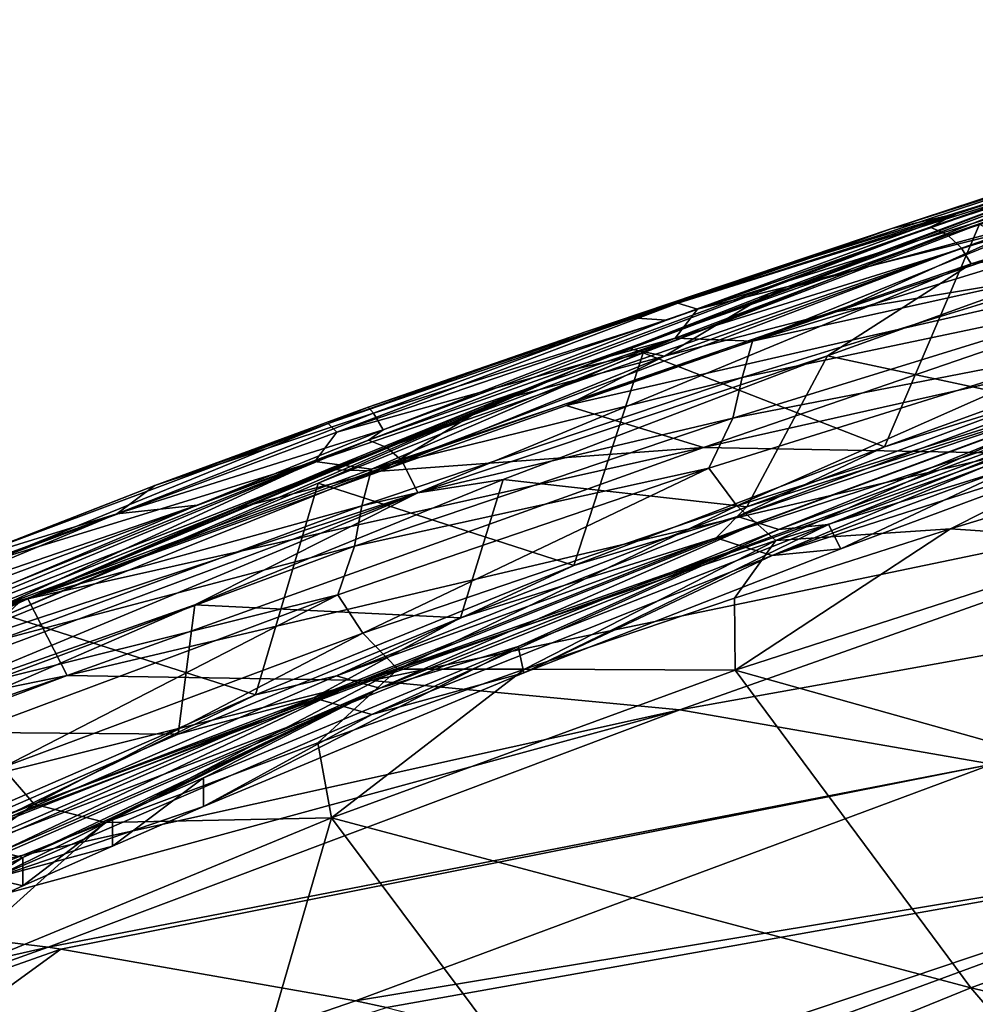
# Model space of a CAD drawing. Header units: metres. Extents: x -106 to 264, y -111 to 81.
# Tile 227 of 549: x 152.25 to 156.96, y 27.25 to 32.11. Entities that reach past the tile are written whole.
import ezdxf

# ---------------------------------------------------------------- set-up
doc = ezdxf.new("R2010")
doc.units = ezdxf.units.M
doc.layers.add('solid_20422013', color=7, linetype='CONTINUOUS')

msp = doc.modelspace()

# ---------------------------------------------------------------- linework, layer by layer
at = {"layer": 'solid_20422013'}
for points in [[(156.739899, 31.083593, 163.136307), (159.692581, 32.105343, 160.581009), (156.871704, 31.150442, 162.901123)], [(159.771683, 32.065952, 160.662903), (159.692581, 32.105343, 160.581009), (156.739899, 31.083593, 163.136307)], [(156.824722, 31.046013, 163.213181), (159.771683, 32.065952, 160.662903), (156.739899, 31.083593, 163.136307)], [(159.836548, 31.998951, 160.715714), (159.771683, 32.065952, 160.662903), (156.824722, 31.046013, 163.213181)], [(159.692581, 32.105343, 160.581009), (158.349716, 31.669413, 161.59668), (156.871704, 31.150442, 162.901123)], [(156.89386, 30.980371, 163.262161), (159.836548, 31.998951, 160.715714), (156.824722, 31.046013, 163.213181)], [(159.908783, 31.838015, 160.738983), (159.836548, 31.998951, 160.715714), (156.89386, 30.980371, 163.262161)], [(156.940491, 30.902657, 163.282135), (159.908783, 31.838015, 160.738983), (156.89386, 30.980371, 163.262161)], [(159.516556, 31.6057, 161.045425), (159.908783, 31.838015, 160.738983), (156.940491, 30.902657, 163.282135)], [(158.349716, 31.669413, 161.59668), (157.825912, 31.484528, 159.519867), (156.549759, 31.076069, 160.877869)], [(156.871704, 31.150442, 162.901123), (158.349716, 31.669413, 161.59668), (156.549759, 31.076069, 160.877869)], [(157.87677, 31.0425, 162.447083), (159.516556, 31.6057, 161.045425), (156.940491, 30.902657, 163.282135)], [(154.998169, 30.385683, 165.773514), (157.961075, 31.499214, 162.927887), (155.325455, 30.464458, 165.299515)], [(157.961075, 31.499214, 162.927887), (154.998169, 30.385683, 165.773514), (157.330597, 31.273533, 163.575912)], [(157.961075, 31.499214, 162.927887), (156.982361, 31.098005, 163.69371), (155.325455, 30.464458, 165.299515)], [(156.161987, 30.934883, 160.130478), (156.549759, 31.076069, 160.877869), (157.825912, 31.484528, 159.519867)], [(157.299698, 31.286486, 159.037933), (156.161987, 30.934883, 160.130478), (157.825912, 31.484528, 159.519867)], [(154.998169, 30.385683, 165.773514), (155.942551, 30.754076, 164.898865), (157.330597, 31.273533, 163.575912)], [(155.496201, 30.708265, 160.603119), (156.161987, 30.934883, 160.130478), (157.299698, 31.286486, 159.037933)], [(155.496201, 30.708265, 160.603119), (157.299698, 31.286486, 159.037933), (157.280319, 31.269218, 158.909485)], [(155.496201, 30.708265, 160.603119), (157.280319, 31.269218, 158.909485), (155.593918, 30.678743, 160.229797)], [(157.280319, 31.269218, 158.909485), (157.434128, 31.252188, 158.498154), (155.593918, 30.678743, 160.229797)], [(155.593918, 30.678743, 160.229797), (157.434128, 31.252188, 158.498154), (157.320816, 31.111679, 158.370193)], [(157.282928, 31.119394, 165.898193), (157.330597, 31.273533, 163.575912), (155.942551, 30.754076, 164.898865)], [(156.871704, 31.150442, 162.901123), (156.549759, 31.076069, 160.877869), (155.271072, 30.636311, 162.286652)], [(155.440369, 30.624577, 164.249268), (156.871704, 31.150442, 162.901123), (155.271072, 30.636311, 162.286652)], [(156.739899, 31.083593, 163.136307), (156.871704, 31.150442, 162.901123), (155.440369, 30.624577, 164.249268)], [(155.325455, 30.464458, 165.299515), (156.982361, 31.098005, 163.69371), (156.514145, 30.000925, 163.80246)], [(157.282928, 31.119394, 165.898193), (155.942551, 30.754076, 164.898865), (155.43132, 30.447678, 166.943939)], [(157.282928, 31.119394, 165.898193), (155.43132, 30.447678, 166.943939), (156.280457, 30.668053, 167.568268)], [(155.482712, 30.536301, 160.101715), (157.320816, 31.111679, 158.370193), (155.864487, 30.522205, 159.553604)], [(155.593918, 30.678743, 160.229797), (157.320816, 31.111679, 158.370193), (155.482712, 30.536301, 160.101715)], [(155.864487, 30.522205, 159.553604), (157.810577, 31.11834, 157.750992), (157.754715, 30.939581, 157.676315)], [(157.320816, 31.111679, 158.370193), (157.810577, 31.11834, 157.750992), (155.864487, 30.522205, 159.553604)], [(158.79216, 31.085442, 171.267365), (157.655243, 31.13814, 167.136185), (156.280457, 30.668053, 167.568268)], [(157.282928, 31.119394, 165.898193), (156.280457, 30.668053, 167.568268), (157.655243, 31.13814, 167.136185)], [(156.982361, 31.098005, 163.69371), (158.002304, 30.541559, 162.433228), (156.514145, 30.000925, 163.80246)], [(153.973083, 30.033117, 165.882614), (156.739899, 31.083593, 163.136307), (154.045639, 30.085085, 165.662674)], [(156.824722, 31.046013, 163.213181), (156.739899, 31.083593, 163.136307), (153.973083, 30.033117, 165.882614)], [(154.063293, 29.997475, 165.954132), (156.824722, 31.046013, 163.213181), (153.973083, 30.033117, 165.882614)], [(156.739899, 31.083593, 163.136307), (155.440369, 30.624577, 164.249268), (154.045639, 30.085085, 165.662674)], [(156.89386, 30.980371, 163.262161), (156.824722, 31.046013, 163.213181), (154.063293, 29.997475, 165.954132)], [(158.79216, 31.085442, 171.267365), (156.280457, 30.668053, 167.568268), (154.946533, 30.204651, 167.991592)], [(155.622238, 29.997211, 172.254303), (158.79216, 31.085442, 171.267365), (154.946533, 30.204651, 167.991592)], [(155.045761, 30.568899, 161.244446), (155.271072, 30.636311, 162.286652), (156.549759, 31.076069, 160.877869)], [(156.161987, 30.934883, 160.130478), (155.045761, 30.568899, 161.244446), (156.549759, 31.076069, 160.877869)], [(160.318604, 31.05151, 175.232803), (158.79216, 31.085442, 171.267365), (155.622238, 29.997211, 172.254303)], [(160.318604, 31.05151, 175.232803), (155.622238, 29.997211, 172.254303), (157.134598, 29.970619, 176.221878)], [(156.232895, 30.449492, 163.966187), (157.87677, 31.0425, 162.447083), (156.940491, 30.902657, 163.282135)], [(157.252838, 30.230333, 162.796951), (157.87677, 31.0425, 162.447083), (156.232895, 30.449492, 163.966187)], [(154.136566, 29.933338, 165.998917), (156.89386, 30.980371, 163.262161), (154.063293, 29.997475, 165.954132)], [(156.940491, 30.902657, 163.282135), (156.89386, 30.980371, 163.262161), (154.136566, 29.933338, 165.998917)], [(154.2164, 29.775091, 166.014557), (156.940491, 30.902657, 163.282135), (154.136566, 29.933338, 165.998917)], [(156.232895, 30.449492, 163.966187), (156.940491, 30.902657, 163.282135), (154.2164, 29.775091, 166.014557)], [(155.496201, 30.708265, 160.603119), (155.045761, 30.568899, 161.244446), (156.161987, 30.934883, 160.130478)], [(155.813721, 30.342594, 159.477249), (157.754715, 30.939581, 157.676315), (157.696106, 30.738617, 157.651321)], [(155.864487, 30.522205, 159.553604), (157.754715, 30.939581, 157.676315), (155.813721, 30.342594, 159.477249)], [(154.998169, 30.385683, 165.773514), (155.251083, 30.486139, 165.592255), (155.942551, 30.754076, 164.898865)], [(155.43132, 30.447678, 166.943939), (155.942551, 30.754076, 164.898865), (155.251083, 30.486139, 165.592255)], [(153.773224, 30.116423, 162.348587), (155.045761, 30.568899, 161.244446), (155.496201, 30.708265, 160.603119)], [(153.773224, 30.116423, 162.348587), (155.496201, 30.708265, 160.603119), (153.817474, 30.072887, 162.016068)], [(155.496201, 30.708265, 160.603119), (155.593918, 30.678743, 160.229797), (153.817474, 30.072887, 162.016068)], [(155.766815, 30.142303, 159.446335), (157.696106, 30.738617, 157.651321), (157.541107, 30.486408, 157.766357)], [(155.813721, 30.342594, 159.477249), (157.696106, 30.738617, 157.651321), (155.766815, 30.142303, 159.446335)], [(153.817474, 30.072887, 162.016068), (155.593918, 30.678743, 160.229797), (155.482712, 30.536301, 160.101715)], [(155.43132, 30.447678, 166.943939), (154.946533, 30.204651, 167.991592), (156.280457, 30.668053, 167.568268)], [(153.9711, 30.195889, 162.365982), (153.996597, 30.16724, 163.740768), (155.271072, 30.636311, 162.286652)], [(155.045761, 30.568899, 161.244446), (153.9711, 30.195889, 162.365982), (155.271072, 30.636311, 162.286652)], [(155.440369, 30.624577, 164.249268), (155.271072, 30.636311, 162.286652), (153.996597, 30.16724, 163.740768)], [(154.045639, 30.085085, 165.662674), (155.440369, 30.624577, 164.249268), (153.996597, 30.16724, 163.740768)], [(153.773224, 30.116423, 162.348587), (153.9711, 30.195889, 162.365982), (155.045761, 30.568899, 161.244446)], [(153.707855, 29.928944, 161.887604), (155.482712, 30.536301, 160.101715), (153.986984, 29.890348, 161.416168)], [(153.817474, 30.072887, 162.016068), (155.482712, 30.536301, 160.101715), (153.707855, 29.928944, 161.887604)], [(155.482712, 30.536301, 160.101715), (155.864487, 30.522205, 159.553604), (153.986984, 29.890348, 161.416168)], [(153.986984, 29.890348, 161.416168), (155.864487, 30.522205, 159.553604), (155.813721, 30.342594, 159.477249)], [(156.514145, 30.000925, 163.80246), (158.002304, 30.541559, 162.433228), (157.846848, 30.41951, 162.74794)], [(153.725143, 29.822323, 166.985733), (155.325455, 30.464458, 165.299515), (154.984558, 29.416321, 165.317917)], [(154.998169, 30.385683, 165.773514), (155.325455, 30.464458, 165.299515), (153.725143, 29.822323, 166.985733)], [(154.998169, 30.385683, 165.773514), (154.589539, 30.223362, 166.279068), (155.251083, 30.486139, 165.592255)], [(155.43132, 30.447678, 166.943939), (155.251083, 30.486139, 165.592255), (154.589539, 30.223362, 166.279068)], [(155.325455, 30.464458, 165.299515), (156.514145, 30.000925, 163.80246), (154.984558, 29.416321, 165.317917)], [(155.648926, 29.895662, 159.538956), (157.541107, 30.486408, 157.766357), (155.78688, 29.710678, 159.44664)], [(155.766815, 30.142303, 159.446335), (157.541107, 30.486408, 157.766357), (155.648926, 29.895662, 159.538956)], [(157.541107, 30.486408, 157.766357), (157.694397, 30.304527, 157.662491), (155.78688, 29.710678, 159.44664)], [(155.43132, 30.447678, 166.943939), (154.589539, 30.223362, 166.279068), (154.031906, 29.881899, 168.286316)], [(155.43132, 30.447678, 166.943939), (154.031906, 29.881899, 168.286316), (154.946533, 30.204651, 167.991592)], [(154.635422, 29.839819, 165.564178), (156.232895, 30.449492, 163.966187), (154.2164, 29.775091, 166.014557)], [(155.836258, 29.706129, 164.136887), (156.232895, 30.449492, 163.966187), (154.635422, 29.839819, 165.564178)], [(155.789322, 29.658382, 164.692581), (157.846848, 30.41951, 162.74794), (157.943558, 30.385548, 162.84227)], [(156.514145, 30.000925, 163.80246), (157.846848, 30.41951, 162.74794), (155.789322, 29.658382, 164.692581)], [(155.836258, 29.706129, 164.136887), (157.252838, 30.230333, 162.796951), (156.232895, 30.449492, 163.966187)], [(154.998169, 30.385683, 165.773514), (153.725143, 29.822323, 166.985733), (152.185669, 29.172039, 168.75116)], [(154.998169, 30.385683, 165.773514), (152.185669, 29.172039, 168.75116), (152.255859, 29.237623, 168.818756)], [(154.998169, 30.385683, 165.773514), (152.255859, 29.237623, 168.818756), (154.589539, 30.223362, 166.279068)], [(155.789322, 29.658382, 164.692581), (157.943558, 30.385548, 162.84227), (155.890732, 29.626034, 164.782425)], [(155.890732, 29.626034, 164.782425), (157.943558, 30.385548, 162.84227), (155.99353, 29.594212, 164.870895)], [(157.943558, 30.385548, 162.84227), (158.041626, 30.35207, 162.935379), (155.99353, 29.594212, 164.870895)], [(153.940598, 29.710217, 161.337677), (155.813721, 30.342594, 159.477249), (155.766815, 30.142303, 159.446335)], [(153.986984, 29.890348, 161.416168), (155.813721, 30.342594, 159.477249), (153.940598, 29.710217, 161.337677)], [(155.99353, 29.594212, 164.870895), (158.041626, 30.35207, 162.935379), (156.23912, 29.617758, 164.815659)], [(158.041626, 30.35207, 162.935379), (157.729736, 30.17164, 163.399017), (156.23912, 29.617758, 164.815659)], [(155.684921, 29.552824, 164.54216), (157.74707, 30.315477, 162.594574), (155.836258, 29.706129, 164.136887)], [(157.877762, 30.269506, 162.722244), (157.74707, 30.315477, 162.594574), (155.684921, 29.552824, 164.54216)], [(155.821976, 29.509031, 164.663773), (157.877762, 30.269506, 162.722244), (155.684921, 29.552824, 164.54216)], [(155.78688, 29.710678, 159.44664), (157.694397, 30.304527, 157.662491), (155.978668, 29.539167, 159.366943)], [(155.821976, 29.509031, 164.663773), (155.960464, 29.465794, 164.783966), (157.877762, 30.269506, 162.722244)], [(157.74707, 30.315477, 162.594574), (157.252838, 30.230333, 162.796951), (155.836258, 29.706129, 164.136887)], [(157.877762, 30.269506, 162.722244), (155.960464, 29.465794, 164.783966), (158.009888, 30.224049, 162.848618)], [(157.694397, 30.304527, 157.662491), (157.905899, 30.136244, 157.568512), (155.978668, 29.539167, 159.366943)], [(153.770767, 29.888611, 167.162781), (154.589539, 30.223362, 166.279068), (152.255859, 29.237623, 168.818756)], [(154.031906, 29.881899, 168.286316), (154.589539, 30.223362, 166.279068), (153.770767, 29.888611, 167.162781)], [(158.009888, 30.224049, 162.848618), (155.960464, 29.465794, 164.783966), (157.828995, 30.066376, 163.257492)], [(153.9711, 30.195889, 162.365982), (152.920395, 29.810051, 163.513641), (153.996597, 30.16724, 163.740768)], [(153.773224, 30.116423, 162.348587), (152.920395, 29.810051, 163.513641), (153.9711, 30.195889, 162.365982)], [(155.622238, 29.997211, 172.254303), (154.946533, 30.204651, 167.991592), (154.031906, 29.881899, 168.286316)], [(156.29863, 29.49889, 164.706116), (156.23912, 29.617758, 164.815659), (157.729736, 30.17164, 163.399017)], [(157.828995, 30.066376, 163.257492), (156.29863, 29.49889, 164.706116), (157.729736, 30.17164, 163.399017)], [(154.045639, 30.085085, 165.662674), (153.996597, 30.16724, 163.740768), (152.733383, 29.670929, 165.234451)], [(152.920395, 29.810051, 163.513641), (152.733383, 29.670929, 165.234451), (153.996597, 30.16724, 163.740768)], [(153.904373, 29.511065, 161.300034), (155.766815, 30.142303, 159.446335), (155.648926, 29.895662, 159.538956)], [(153.940598, 29.710217, 161.337677), (155.766815, 30.142303, 159.446335), (153.904373, 29.511065, 161.300034)], [(155.978668, 29.539167, 159.366943), (157.905899, 30.136244, 157.568512), (156.83873, 29.597254, 158.70874)], [(157.905899, 30.136244, 157.568512), (157.922821, 29.927528, 157.706909), (156.83873, 29.597254, 158.70874)], [(153.773224, 30.116423, 162.348587), (153.817474, 30.072887, 162.016068), (152.106934, 29.436142, 163.855667)], [(152.113312, 29.495026, 164.144623), (153.773224, 30.116423, 162.348587), (152.106934, 29.436142, 163.855667)], [(152.113312, 29.495026, 164.144623), (152.920395, 29.810051, 163.513641), (153.773224, 30.116423, 162.348587)], [(153.128632, 29.713137, 166.653214), (154.045639, 30.085085, 165.662674), (152.733383, 29.670929, 165.234451)], [(153.973083, 30.033117, 165.882614), (154.045639, 30.085085, 165.662674), (153.128632, 29.713137, 166.653214)], [(153.973083, 30.033117, 165.882614), (152.225693, 29.331852, 167.682419), (151.340591, 28.942423, 168.748688)], [(154.063293, 29.997475, 165.954132), (153.973083, 30.033117, 165.882614), (151.340591, 28.942423, 168.748688)], [(152.106934, 29.436142, 163.855667), (153.817474, 30.072887, 162.016068), (153.707855, 29.928944, 161.887604)], [(153.973083, 30.033117, 165.882614), (153.128632, 29.713137, 166.653214), (152.225693, 29.331852, 167.682419)], [(155.960464, 29.465794, 164.783966), (156.29863, 29.49889, 164.706116), (157.828995, 30.066376, 163.257492)], [(154.063293, 29.997475, 165.954132), (151.340591, 28.942423, 168.748688), (151.436417, 28.940142, 168.826462)], [(154.136566, 29.933338, 165.998917), (154.063293, 29.997475, 165.954132), (151.436417, 28.940142, 168.826462)], [(155.622238, 29.997211, 172.254303), (154.031906, 29.881899, 168.286316), (152.294403, 29.25271, 168.858704)], [(152.489029, 28.874903, 173.220261), (155.622238, 29.997211, 172.254303), (152.294403, 29.25271, 168.858704)], [(157.134598, 29.970619, 176.221878), (155.622238, 29.997211, 172.254303), (152.489029, 28.874903, 173.220261)], [(154.984558, 29.416321, 165.317917), (156.514145, 30.000925, 163.80246), (155.789322, 29.658382, 164.692581)], [(154.136566, 29.933338, 165.998917), (151.436417, 28.940142, 168.826462), (151.536041, 28.889071, 168.889511)], [(154.2164, 29.775091, 166.014557), (154.136566, 29.933338, 165.998917), (151.536041, 28.889071, 168.889511)], [(151.998459, 29.291023, 163.726624), (153.707855, 29.928944, 161.887604), (152.180756, 29.224874, 163.337341)], [(152.106934, 29.436142, 163.855667), (153.707855, 29.928944, 161.887604), (151.998459, 29.291023, 163.726624)], [(153.707855, 29.928944, 161.887604), (153.986984, 29.890348, 161.416168), (152.180756, 29.224874, 163.337341)], [(157.134598, 29.970619, 176.221878), (152.489029, 28.874903, 173.220261), (153.987122, 28.850109, 177.186829)], [(157.134598, 29.970619, 176.221878), (153.987122, 28.850109, 177.186829), (158.665863, 29.823, 180.188736)], [(152.180756, 29.224874, 163.337341), (153.986984, 29.890348, 161.416168), (153.940598, 29.710217, 161.337677)], [(153.302856, 29.692276, 167.685425), (153.770767, 29.888611, 167.162781), (152.255859, 29.237623, 168.818756)], [(154.031906, 29.881899, 168.286316), (153.302856, 29.692276, 167.685425), (152.294403, 29.25271, 168.858704)], [(154.031906, 29.881899, 168.286316), (153.770767, 29.888611, 167.162781), (153.302856, 29.692276, 167.685425)], [(153.821304, 29.271278, 161.368073), (155.648926, 29.895662, 159.538956), (153.944382, 29.082371, 161.287918)], [(153.904373, 29.511065, 161.300034), (155.648926, 29.895662, 159.538956), (153.821304, 29.271278, 161.368073)], [(155.648926, 29.895662, 159.538956), (155.78688, 29.710678, 159.44664), (153.944382, 29.082371, 161.287918)], [(157.7444, 29.536285, 158.17305), (156.83873, 29.597254, 158.70874), (157.922821, 29.927528, 157.706909)], [(153.117523, 29.22298, 167.20668), (154.635422, 29.839819, 165.564178), (154.2164, 29.775091, 166.014557)], [(154.426498, 29.158142, 165.567047), (154.635422, 29.839819, 165.564178), (153.117523, 29.22298, 167.20668)], [(154.426498, 29.158142, 165.567047), (155.836258, 29.706129, 164.136887), (154.635422, 29.839819, 165.564178)], [(152.920395, 29.810051, 163.513641), (151.904694, 29.4156, 164.670197), (152.733383, 29.670929, 165.234451)], [(152.113312, 29.495026, 164.144623), (151.904694, 29.4156, 164.670197), (152.920395, 29.810051, 163.513641)], [(152.185669, 29.172039, 168.75116), (153.725143, 29.822323, 166.985733), (153.416748, 28.779488, 166.997955)], [(153.725143, 29.822323, 166.985733), (154.984558, 29.416321, 165.317917), (153.416748, 28.779488, 166.997955)], [(153.987122, 28.850109, 177.186829), (155.505951, 28.705465, 181.158569), (158.665863, 29.823, 180.188736)], [(158.665863, 29.823, 180.188736), (155.505951, 28.705465, 181.158569), (160.218506, 29.550446, 184.164932)], [(154.2164, 29.775091, 166.014557), (151.536041, 28.889071, 168.889511), (151.611343, 28.805567, 168.920547)], [(154.2164, 29.775091, 166.014557), (151.611343, 28.805567, 168.920547), (151.656754, 28.708782, 168.922287)], [(153.117523, 29.22298, 167.20668), (154.2164, 29.775091, 166.014557), (151.656754, 28.708782, 168.922287)], [(153.128632, 29.713137, 166.653214), (152.733383, 29.670929, 165.234451), (151.488785, 29.150204, 166.760635)], [(152.225693, 29.331852, 167.682419), (153.128632, 29.713137, 166.653214), (151.488785, 29.150204, 166.760635)], [(152.138199, 29.044485, 163.256287), (153.940598, 29.710217, 161.337677), (153.904373, 29.511065, 161.300034)], [(152.180756, 29.224874, 163.337341), (153.940598, 29.710217, 161.337677), (152.138199, 29.044485, 163.256287)], [(153.302856, 29.692276, 167.685425), (152.255859, 29.237623, 168.818756), (152.294403, 29.25271, 168.858704)], [(153.944382, 29.082371, 161.287918), (155.78688, 29.710678, 159.44664), (154.117157, 28.906475, 161.223358)], [(155.78688, 29.710678, 159.44664), (155.978668, 29.539167, 159.366943), (154.117157, 28.906475, 161.223358)], [(155.684921, 29.552824, 164.54216), (155.836258, 29.706129, 164.136887), (154.426498, 29.158142, 165.567047)], [(150.94545, 29.0229, 165.803543), (151.488785, 29.150204, 166.760635), (152.733383, 29.670929, 165.234451)], [(151.904694, 29.4156, 164.670197), (150.94545, 29.0229, 165.803543), (152.733383, 29.670929, 165.234451)], [(153.814392, 28.872486, 166.755081), (155.789322, 29.658382, 164.692581), (155.890732, 29.626034, 164.782425)], [(154.984558, 29.416321, 165.317917), (155.789322, 29.658382, 164.692581), (153.814392, 28.872486, 166.755081)], [(153.814392, 28.872486, 166.755081), (155.890732, 29.626034, 164.782425), (153.920334, 28.841852, 166.840164)], [(153.920334, 28.841852, 166.840164), (155.890732, 29.626034, 164.782425), (154.027664, 28.811785, 166.923752)], [(155.890732, 29.626034, 164.782425), (155.99353, 29.594212, 164.870895), (154.027664, 28.811785, 166.923752)], [(154.027664, 28.811785, 166.923752), (155.99353, 29.594212, 164.870895), (154.710281, 29.017651, 166.382904)], [(154.737198, 28.887047, 166.303284), (154.710281, 29.017651, 166.382904), (156.23912, 29.617758, 164.815659)], [(155.99353, 29.594212, 164.870895), (156.23912, 29.617758, 164.815659), (154.710281, 29.017651, 166.382904)], [(156.29863, 29.49889, 164.706116), (154.737198, 28.887047, 166.303284), (156.23912, 29.617758, 164.815659)], [(155.778748, 28.900131, 160.057724), (155.774582, 29.25511, 159.728943), (156.83873, 29.597254, 158.70874)], [(155.978668, 29.539167, 159.366943), (156.83873, 29.597254, 158.70874), (155.774582, 29.25511, 159.728943)], [(157.7444, 29.536285, 158.17305), (155.778748, 28.900131, 160.057724), (156.83873, 29.597254, 158.70874)], [(153.70163, 28.76416, 166.614136), (155.684921, 29.552824, 164.54216), (154.426498, 29.158142, 165.567047)], [(155.821976, 29.509031, 164.663773), (155.684921, 29.552824, 164.54216), (153.70163, 28.76416, 166.614136)], [(155.505951, 28.705465, 181.158569), (157.043716, 28.438507, 185.134964), (160.218506, 29.550446, 184.164932)], [(152.111801, 28.846851, 163.211105), (153.904373, 29.511065, 161.300034), (153.821304, 29.271278, 161.368073)], [(152.138199, 29.044485, 163.256287), (153.904373, 29.511065, 161.300034), (152.111801, 28.846851, 163.211105)], [(153.844803, 28.722681, 166.72934), (155.821976, 29.509031, 164.663773), (153.70163, 28.76416, 166.614136)], [(153.844803, 28.722681, 166.72934), (153.989441, 28.681803, 166.842941), (155.821976, 29.509031, 164.663773)], [(155.821976, 29.509031, 164.663773), (153.989441, 28.681803, 166.842941), (155.960464, 29.465794, 164.783966)], [(154.117157, 28.906475, 161.223358), (155.978668, 29.539167, 159.366943), (154.741364, 28.905575, 160.75676)], [(155.960464, 29.465794, 164.783966), (154.737198, 28.887047, 166.303284), (156.29863, 29.49889, 164.706116)], [(155.978668, 29.539167, 159.366943), (155.774582, 29.25511, 159.728943), (154.741364, 28.905575, 160.75676)], [(158.854935, 28.037195, 158.894409), (155.778748, 28.900131, 160.057724), (157.7444, 29.536285, 158.17305)], [(155.960464, 29.465794, 164.783966), (153.989441, 28.681803, 166.842941), (154.737198, 28.887047, 166.303284)], [(153.416748, 28.779488, 166.997955), (154.984558, 29.416321, 165.317917), (153.814392, 28.872486, 166.755081)], [(150.633896, 28.494509, 170.940186), (152.294403, 29.25271, 168.858704), (152.255859, 29.237623, 168.818756)], [(152.489029, 28.874903, 173.220261), (152.294403, 29.25271, 168.858704), (150.633896, 28.494509, 170.940186)], [(152.061356, 28.614969, 163.252396), (153.821304, 29.271278, 161.368073), (152.170273, 28.421505, 163.184982)], [(152.111801, 28.846851, 163.211105), (153.821304, 29.271278, 161.368073), (152.061356, 28.614969, 163.252396)], [(153.821304, 29.271278, 161.368073), (153.944382, 29.082371, 161.287918), (152.170273, 28.421505, 163.184982)], [(155.778748, 28.900131, 160.057724), (154.741364, 28.905575, 160.75676), (155.774582, 29.25511, 159.728943)], [(150.633896, 28.494509, 170.940186), (152.255859, 29.237623, 168.818756), (152.185669, 29.172039, 168.75116)], [(153.117523, 29.22298, 167.20668), (151.656754, 28.708782, 168.922287), (151.674377, 28.597271, 168.896637)], [(153.035004, 28.586172, 167.082993), (153.117523, 29.22298, 167.20668), (151.674377, 28.597271, 168.896637)], [(153.035004, 28.586172, 167.082993), (154.426498, 29.158142, 165.567047), (153.117523, 29.22298, 167.20668)], [(152.185669, 29.172039, 168.75116), (153.416748, 28.779488, 166.997955), (151.829895, 28.090857, 168.848053)], [(153.70163, 28.76416, 166.614136), (154.426498, 29.158142, 165.567047), (153.035004, 28.586172, 167.082993)], [(152.170273, 28.421505, 163.184982), (153.944382, 29.082371, 161.287918), (152.325089, 28.240339, 163.136368)], [(153.944382, 29.082371, 161.287918), (154.117157, 28.906475, 161.223358), (152.325089, 28.240339, 163.136368)], [(153.160187, 28.229206, 168.054413), (153.160187, 28.370155, 168.105164), (154.710281, 29.017651, 166.382904)], [(154.027664, 28.811785, 166.923752), (154.710281, 29.017651, 166.382904), (153.160187, 28.370155, 168.105164)], [(154.737198, 28.887047, 166.303284), (153.160187, 28.229206, 168.054413), (154.710281, 29.017651, 166.382904)], [(152.489029, 28.874903, 173.220261), (150.633896, 28.494509, 170.940186), (149.024551, 27.693937, 173.17009)], [(152.489029, 28.874903, 173.220261), (149.024551, 27.693937, 173.17009), (149.415512, 27.712269, 174.177078)], [(153.987122, 28.850109, 177.186829), (152.489029, 28.874903, 173.220261), (149.415512, 27.712269, 174.177078)], [(153.814392, 28.872486, 166.755081), (153.920334, 28.841852, 166.840164), (151.940018, 28.062962, 168.928116)], [(153.416748, 28.779488, 166.997955), (153.814392, 28.872486, 166.755081), (151.940018, 28.062962, 168.928116)], [(152.325089, 28.240339, 163.136368), (154.117157, 28.906475, 161.223358), (152.676758, 28.1511, 162.932648)], [(154.117157, 28.906475, 161.223358), (153.722855, 28.543301, 161.808655), (152.676758, 28.1511, 162.932648)], [(153.989441, 28.681803, 166.842941), (153.160187, 28.229206, 168.054413), (154.737198, 28.887047, 166.303284)], [(154.117157, 28.906475, 161.223358), (154.741364, 28.905575, 160.75676), (153.722855, 28.543301, 161.808655)], [(153.790146, 28.173655, 162.120438), (153.722855, 28.543301, 161.808655), (154.741364, 28.905575, 160.75676)], [(155.778748, 28.900131, 160.057724), (153.790146, 28.173655, 162.120438), (154.741364, 28.905575, 160.75676)], [(156.939087, 27.336397, 160.841354), (153.790146, 28.173655, 162.120438), (155.778748, 28.900131, 160.057724)], [(158.854935, 28.037195, 158.894409), (156.939087, 27.336397, 160.841354), (155.778748, 28.900131, 160.057724)], [(153.987122, 28.850109, 177.186829), (149.415512, 27.712269, 174.177078), (150.906097, 27.687746, 178.147446)], [(153.987122, 28.850109, 177.186829), (150.906097, 27.687746, 178.147446), (155.505951, 28.705465, 181.158569)], [(153.920334, 28.841852, 166.840164), (152.056595, 28.032396, 169.013016), (151.940018, 28.062962, 168.928116)], [(153.920334, 28.841852, 166.840164), (152.160065, 28.005718, 169.087128), (152.056595, 28.032396, 169.013016)], [(153.920334, 28.841852, 166.840164), (154.027664, 28.811785, 166.923752), (152.160065, 28.005718, 169.087128)], [(153.416748, 28.779488, 166.997955), (151.940018, 28.062962, 168.928116), (151.829895, 28.090857, 168.848053)], [(154.027664, 28.811785, 166.923752), (152.270218, 27.978643, 169.162384), (152.160065, 28.005718, 169.087128)], [(152.711487, 28.174635, 168.631516), (152.270218, 27.978643, 169.162384), (154.027664, 28.811785, 166.923752)], [(152.711487, 28.174635, 168.631516), (154.027664, 28.811785, 166.923752), (153.160187, 28.370155, 168.105164)], [(153.70163, 28.76416, 166.614136), (153.035004, 28.586172, 167.082993), (151.672241, 27.992239, 168.681747)], [(151.822845, 27.952717, 168.791519), (153.70163, 28.76416, 166.614136), (151.672241, 27.992239, 168.681747)], [(153.844803, 28.722681, 166.72934), (153.70163, 28.76416, 166.614136), (151.822845, 27.952717, 168.791519)], [(153.844803, 28.722681, 166.72934), (151.822845, 27.952717, 168.791519), (151.977036, 27.91238, 168.903564)], [(153.844803, 28.722681, 166.72934), (151.977036, 27.91238, 168.903564), (152.121094, 27.875187, 169.006882)], [(153.844803, 28.722681, 166.72934), (152.121094, 27.875187, 169.006882), (153.989441, 28.681803, 166.842941)], [(155.505951, 28.705465, 181.158569), (150.906097, 27.687746, 178.147446), (151.576843, 27.634197, 179.943497)], [(155.505951, 28.705465, 181.158569), (151.576843, 27.634197, 179.943497), (152.395233, 27.535666, 182.125778)], [(153.989441, 28.681803, 166.842941), (152.121094, 27.875187, 169.006882), (153.160187, 28.229206, 168.054413)], [(155.505951, 28.705465, 181.158569), (152.395233, 27.535666, 182.125778), (157.043716, 28.438507, 185.134964)], [(153.035004, 28.586172, 167.082993), (151.674377, 28.597271, 168.896637), (151.672241, 27.992239, 168.681747)], [(153.790146, 28.173655, 162.120438), (152.676758, 28.1511, 162.932648), (153.722855, 28.543301, 161.808655)], [(157.043716, 28.438507, 185.134964), (152.395233, 27.535666, 182.125778), (152.457336, 27.526905, 182.289886)], [(157.043716, 28.438507, 185.134964), (152.457336, 27.526905, 182.289886), (153.90918, 27.271055, 186.075439)], [(157.043716, 28.438507, 185.134964), (153.90918, 27.271055, 186.075439), (158.598618, 28.046925, 189.11528)], [(152.170273, 28.421505, 163.184982), (152.325089, 28.240339, 163.136368), (150.605804, 27.541672, 165.105209)], [(152.711914, 28.033747, 168.5802), (152.711487, 28.174635, 168.631516), (153.160187, 28.370155, 168.105164)], [(152.711914, 28.033747, 168.5802), (153.160187, 28.370155, 168.105164), (153.160187, 28.229206, 168.054413)], [(150.605804, 27.541672, 165.105209), (152.325089, 28.240339, 163.136368), (151.595276, 27.723724, 164.143875)], [(152.325089, 28.240339, 163.136368), (152.676758, 28.1511, 162.932648), (151.595276, 27.723724, 164.143875)], [(152.121094, 27.875187, 169.006882), (152.711914, 28.033747, 168.5802), (153.160187, 28.229206, 168.054413)], [(151.786316, 27.346888, 164.384125), (151.595276, 27.723724, 164.143875), (152.676758, 28.1511, 162.932648)], [(153.790146, 28.173655, 162.120438), (151.786316, 27.346888, 164.384125), (152.676758, 28.1511, 162.932648)], [(153.06308, 25.665173, 165.268829), (151.786316, 27.346888, 164.384125), (153.790146, 28.173655, 162.120438)], [(152.711487, 28.174635, 168.631516), (152.270218, 27.837511, 169.111572), (152.270218, 27.978643, 169.162384)], [(152.711914, 28.033747, 168.5802), (152.270218, 27.837511, 169.111572), (152.711487, 28.174635, 168.631516)], [(155.005463, 26.548683, 162.958939), (153.06308, 25.665173, 165.268829), (153.790146, 28.173655, 162.120438)], [(156.939087, 27.336397, 160.841354), (155.005463, 26.548683, 162.958939), (153.790146, 28.173655, 162.120438)], [(158.598618, 28.046925, 189.11528), (153.90918, 27.271055, 186.075439), (154.060852, 27.238239, 186.46814)], [(158.598618, 28.046925, 189.11528), (154.060852, 27.238239, 186.46814), (155.277023, 26.92745, 189.627365)], [(158.598618, 28.046925, 189.11528), (155.277023, 26.92745, 189.627365), (155.437988, 26.880468, 190.04451)], [(158.598618, 28.046925, 189.11528), (155.437988, 26.880468, 190.04451), (160.169159, 27.530746, 193.094177)], [(160.076202, 26.605522, 159.626755), (156.939087, 27.336397, 160.841354), (158.854935, 28.037195, 158.894409)], [(152.121094, 27.875187, 169.006882), (152.270218, 27.837511, 169.111572), (152.711914, 28.033747, 168.5802)], [(152.160065, 28.005718, 169.087128), (152.270218, 27.978643, 169.162384), (152.140228, 27.920259, 169.321381)], [(152.270218, 27.978643, 169.162384), (152.270218, 27.837511, 169.111572), (151.527832, 27.499657, 170.036285)], [(152.140228, 27.920259, 169.321381), (152.270218, 27.978643, 169.162384), (151.527832, 27.499657, 170.036285)], [(152.121094, 27.875187, 169.006882), (151.527832, 27.499657, 170.036285), (152.270218, 27.837511, 169.111572)], [(152.395233, 27.535666, 182.125778), (151.576843, 27.634197, 179.943497), (146.403793, 26.180159, 177.374771)], [(152.395233, 27.535666, 182.125778), (146.403793, 26.180159, 177.374771), (144.173859, 24.596161, 181.77449)], [(152.457336, 27.526905, 182.289886), (152.395233, 27.535666, 182.125778), (144.173859, 24.596161, 181.77449)], [(150.482132, 26.09041, 186.213577), (152.457336, 27.526905, 182.289886), (144.173859, 24.596161, 181.77449)], [(153.90918, 27.271055, 186.075439), (152.457336, 27.526905, 182.289886), (150.482132, 26.09041, 186.213577)], [(160.169159, 27.530746, 193.094177), (155.437988, 26.880468, 190.04451), (156.311768, 26.605976, 192.287643)], [(160.169159, 27.530746, 193.094177), (156.311768, 26.605976, 192.287643), (156.481445, 26.548697, 192.720032)], [(160.169159, 27.530746, 193.094177), (156.481445, 26.548697, 192.720032), (156.993484, 26.367441, 194.021255)], [(153.06308, 25.665173, 165.268829), (151.121399, 24.681765, 167.794312), (151.786316, 27.346888, 164.384125)], [(158.213165, 25.846991, 161.636765), (155.005463, 26.548683, 162.958939), (156.939087, 27.336397, 160.841354)], [(160.076202, 26.605522, 159.626755), (158.213165, 25.846991, 161.636765), (156.939087, 27.336397, 160.841354)], [(154.060852, 27.238239, 186.46814), (153.90918, 27.271055, 186.075439), (150.482132, 26.09041, 186.213577)]]:
    msp.add_3dface(points, dxfattribs=at)

doc.saveas('drawing.dxf')
